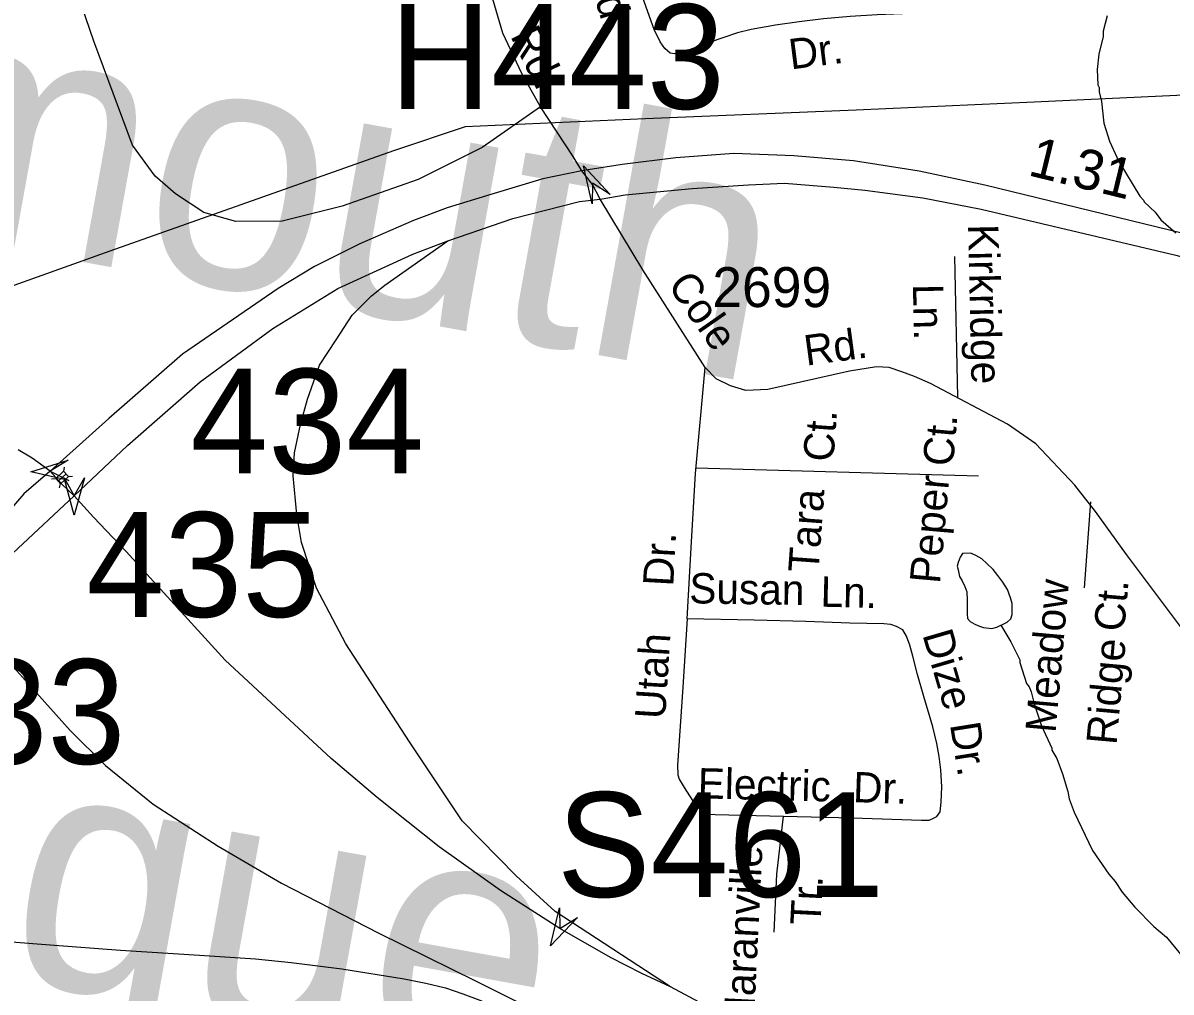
# Model space of a CAD drawing. Extents: x 1553981 to 1780076, y 812965 to 996873.
# Drawn here: x 1635593.7 to 1636043.1, y 846522 to 846901.4 of the extents above; entities that cross this region are included whole.
import ezdxf

# ---------------------------------------------------------------- set-up
doc = ezdxf.new("R2010")
doc.units = 0
for name, color, linetype in [('Exist Civil NCDOT Division Office Label', 7, 'Continuous'), ('Exist Cultural Educational Facility High CELL', 7, 'Continuous'), ('Exist Cultural School High CELL', 7, 'Continuous'), ('Exist Hydrographic Misc Water Feature', 7, 'Continuous'), ('Exist Road Non-System Type 51 Label', 7, 'Continuous'), ('Exist Road Primary Interstate Divided Center Attributed', 7, 'Continuous'), ('Exist Road Primary Interstate Ramp 1 Lane Attributed', 7, 'Continuous'), ('Exist Road Primary Interstate Structure Ovrhead Sign Number Label', 7, 'Continuous'), ('Exist Road Primary US Divided Attributed', 7, 'Continuous'), ('Exist Road Primary US Ramp 1 Lane  Attributed', 7, 'Continuous'), ('Exist Road Primary US Structure Non-Sys NCDOT Number Label', 7, 'Continuous'), ('Exist Road Secondary Structure Standard Bridge Attributed CELL', 7, 'Continuous'), ('Exist Road Secondary Structure Standard Bridge Number Label', 7, 'Continuous'), ('Exist Road Secondary Type 51 Attributed', 7, 'Continuous'), ('Exist Road Secondary Type 51 Number Label', 7, 'Continuous'), ('Exist Utilities Electrical Transmission Line', 7, 'Continuous'), ('Map Preparation Border County Name Lower Right Label', 7, 'Continuous'), ('Map Preparation County Inset Title Block CELL', 7, 'Continuous')]:
    doc.layers.add(name, color=color, linetype=linetype)

msp = doc.modelspace()

# ---------------------------------------------------------------- linework, layer by layer
at = {"layer": 'Exist Cultural Educational Facility High CELL'}
for p, q in [((1635604.91, 846722.87), (1635606.54, 846723.06)), ((1635607.47, 846722.03), (1635610.56, 846724.81)), ((1635609.64, 846725.83), (1635609.99, 846727.44)), ((1635611.47, 846723.8), (1635613.1, 846723.99)), ((1635608.04, 846719.39), (1635608.4, 846721))]:
    msp.add_line(p, q, dxfattribs=at)
msp.add_lwpolyline([(1635608.4, 846721), (1635611.48, 846723.78), (1635609.63, 846725.84), (1635606.54, 846723.06)], close=True, dxfattribs=at)
at = {"layer": 'Exist Cultural School High CELL'}
msp.add_lwpolyline([(1635810.71, 846551.21), (1635800.25, 846540.12), (1635803.76, 846554.95), (1635803.87, 846546.83)], close=True, dxfattribs=at)
at = {"layer": 'Exist Hydrographic Misc Water Feature'}
for points in [[(1636018.14, 846904.09), (1636016.6, 846898.1), (1636016.59, 846896.1), (1636014.78, 846889.13), (1636014.25, 846883.13), (1636014.45, 846877.14), (1636014.95, 846876.13), (1636014.94, 846874.39), (1636015.91, 846870.63), (1636016.85, 846862.13), (1636019.04, 846855.12), (1636022.73, 846847.09), (1636030.88, 846833.54), (1636032.37, 846832.02), (1636032.61, 846831.27), (1636036.83, 846827.24), (1636039.06, 846824.23), (1636045.02, 846819.18)], [(1635976.43, 846665.58), (1635976.82, 846665.78), (1635978.93, 846666.83), (1635980.34, 846668.14), (1635980.86, 846669.78), (1635980.86, 846674.08), (1635980.28, 846676.35), (1635979.04, 846679.59), (1635977.32, 846682.43), (1635975.36, 846685.02), (1635973.44, 846687.41), (1635971.01, 846689.8), (1635969.08, 846691.56), (1635966.74, 846692.83), (1635964.7, 846693.77), (1635961.47, 846693.66), (1635960.54, 846692.19), (1635959.84, 846690.1), (1635959.36, 846688.72), (1635959.8, 846687.23), (1635960.29, 846684.71), (1635961.39, 846682.95), (1635962.44, 846680.78), (1635963.19, 846678.72), (1635963.3, 846675.44), (1635963.24, 846670.11), (1635963.47, 846668.16), (1635964.53, 846667.02), (1635966.26, 846665.97), (1635968.15, 846665.18), (1635969.72, 846664.64), (1635972.95, 846664.34), (1635974.97, 846664.83), (1635976.43, 846665.58)], [(1635976.43, 846665.58), (1635980.45, 846659.07), (1635983.9, 846652.05), (1635983.9, 846651.05), (1635986.58, 846642.78), (1635987.58, 846641.52), (1635988.31, 846639.52), (1635989.52, 846634.76), (1635992.46, 846626.25), (1635996.39, 846617.48), (1635996.39, 846616.73), (1635998.37, 846613.46), (1636000.57, 846607.45), (1636002.76, 846600.44), (1636003.25, 846597.68), (1636005.21, 846592.42), (1636012.35, 846577.38), (1636018.77, 846568.08), (1636021.26, 846565.31), (1636023.97, 846561.04), (1636028.92, 846555.26), (1636036.37, 846547.7), (1636041.33, 846543.41), (1636070.55, 846507.96)]]:
    msp.add_lwpolyline(points, dxfattribs=at)
at = {"layer": 'Exist Road Primary Interstate Divided Center Attributed'}
for points in [[(1636375.85, 846824.07), (1636280.45, 846802.79), (1636252.47, 846798), (1636228.16, 846794.86), (1636213.35, 846793.96), (1636196, 846793.21), (1636173.1, 846794.41), (1636150.19, 846797.22), (1636121.8, 846802.2), (1636078.89, 846811.33), (1635970.16, 846837.8), (1635944.57, 846843.33), (1635918.77, 846847.37), (1635895.43, 846849.32), (1635871.9, 846850.24), (1635849.3, 846848.57), (1635828.29, 846845.97), (1635812.46, 846843.48)], [(1635812.46, 846843.48), (1635797.23, 846840.29), (1635776.85, 846834.18), (1635759.73, 846828.97), (1635746.56, 846824.03), (1635725.62, 846814.91), (1635707.82, 846806.08), (1635693.6, 846797.4), (1635656.2, 846771.67), (1635627.32, 846746.54), (1635604.4, 846725.94)], [(1635819.59, 846832.32), (1635829.38, 846834.1), (1635855.63, 846836.6), (1635877.77, 846837.95), (1635891.84, 846838.7), (1635911.14, 846837.05), (1635923.18, 846835.85), (1635945.92, 846832.86), (1635968.81, 846828.52), (1636045.04, 846810.42), (1636093.96, 846797.08), (1636154.34, 846787.05), (1636186.57, 846784.09), (1636209.09, 846783.94), (1636225.24, 846784.84), (1636247.39, 846787.23), (1636264.74, 846790.52), (1636288.53, 846794.71), (1636311.57, 846799.5), (1636375.85, 846814.44)], [(1635760.05, 846816.12), (1635785.46, 846824.8), (1635811.58, 846831.43), (1635819.59, 846832.32)], [(1635613.78, 846716.24), (1635634.66, 846735.91), (1635663.08, 846760.9), (1635691.51, 846781.69), (1635716.95, 846797.4), (1635746.27, 846810.87), (1635760.05, 846816.12)], [(1635604.4, 846725.94), (1635594.1, 846716.97), (1635582.59, 846703.9), (1635560.02, 846683.35)], [(1635568.08, 846673.53), (1635591.72, 846695.67), (1635613.78, 846716.24)]]:
    msp.add_lwpolyline(points, dxfattribs=at)
at = {"layer": 'Exist Road Primary Interstate Ramp 1 Lane Attributed'}
msp.add_lwpolyline([(1635604.4, 846725.94), (1635597.28, 846731), (1635591.84, 846734.27)], dxfattribs=at)
at = {"layer": 'Exist Road Primary US Divided Attributed'}
for points in [[(1635613.78, 846716.24), (1635608.94, 846720.78), (1635604.4, 846725.94)], [(1635847.11, 846524.01), (1635835.93, 846529.24), (1635823.64, 846535.52), (1635803.87, 846546.83), (1635780.65, 846561.76), (1635756.62, 846578.88), (1635732.41, 846598.13), (1635714.39, 846613.43), (1635672.82, 846651.96), (1635651.61, 846675.28), (1635634.06, 846694.43), (1635621.36, 846707.95), (1635613.78, 846716.24)], [(1635568.08, 846673.53), (1635612.22, 846624.37), (1635625.96, 846610.63), (1635644.71, 846595.56), (1635670.07, 846579.16), (1635694.9, 846564.62), (1635732.94, 846545.06), (1635770.82, 846526.43), (1635805.16, 846509.24), (1635831.31, 846494.17)], [(1636189.85, 846353.59), (1636184.64, 846355.25), (1636168, 846362.74), (1636151.62, 846369.3), (1636095.29, 846396.91), (1636062.1, 846413.05), (1636023.49, 846433.52), (1635979.63, 846455.13), (1635962.52, 846464.6), (1635933.62, 846479.01), (1635909.7, 846491.12), (1635890.95, 846502.01), (1635860.29, 846517.03), (1635847.11, 846524.01)]]:
    msp.add_lwpolyline(points, dxfattribs=at)
at = {"layer": 'Exist Road Primary US Ramp 1 Lane  Attributed'}
for points in [[(1635847.11, 846524.01), (1635802.06, 846553.57), (1635786.77, 846567.51), (1635765.58, 846588.96), (1635744.95, 846619.91), (1635720.06, 846658.34), (1635708.65, 846680.06), (1635702.69, 846697.93), (1635700.97, 846708.94), (1635699.5, 846724.13), (1635699.97, 846733.08), (1635702.29, 846744.13), (1635705.13, 846754.03), (1635709.73, 846767.33), (1635716.25, 846777.31), (1635722.63, 846786.93), (1635730.11, 846794.56), (1635735.33, 846798.65), (1635760.05, 846816.12)], [(1635351.11, 846523.52), (1635386.78, 846540.29), (1635400.52, 846544.9), (1635418.56, 846549.39), (1635431.33, 846551.63), (1635445.4, 846552.43), (1635456.4, 846552.36), (1635562.17, 846543.74), (1635604.37, 846540.48), (1635631.84, 846538.33), (1635662.8, 846536.42), (1635684.78, 846535.02), (1635698.67, 846533.5), (1635718.49, 846531.09), (1635742.95, 846527.21), (1635751.36, 846525.52), (1635759.16, 846523.61), (1635765.89, 846521.32), (1635772.56, 846518.82), (1635791.07, 846510.68), (1635812.74, 846501.31), (1635831.31, 846494.17)]]:
    msp.add_lwpolyline(points, dxfattribs=at)
at = {"layer": 'Exist Road Secondary Structure Standard Bridge Attributed CELL'}
for points in [[(1635611.65, 846722.27), (1635596.78, 846725.64), (1635611.34, 846730.16), (1635604.4, 846725.94)], [(1635617.73, 846723.34), (1635613.78, 846708.62), (1635609.84, 846723.34), (1635613.78, 846716.24)]]:
    msp.add_lwpolyline(points, close=True, dxfattribs=at)
at = {"layer": 'Exist Road Secondary Type 51 Attributed'}
msp.add_lwpolyline([(1636048.38, 846662.95), (1636025.72, 846693.31), (1636013.56, 846710.12), (1636005.44, 846720.44), (1635990.13, 846736.63), (1635979.03, 846744.31), (1635948.92, 846760.23), (1635942.64, 846763.01), (1635937.68, 846764.79), (1635932.76, 846766.54), (1635927.79, 846766.75), (1635917.22, 846765.09), (1635885.31, 846757.83), (1635876.61, 846757.42), (1635870.6, 846759.28), (1635865.01, 846762.01), (1635860.75, 846766.47), (1635836.38, 846804.71)], dxfattribs=at)
at = {"layer": 'Exist Utilities Electrical Transmission Line'}
msp.add_lwpolyline([(1636375.85, 846890.8), (1636346.1, 846889.49), (1636261.6, 846885.32), (1636202.07, 846881.86), (1636143.83, 846878.86), (1636073.32, 846874.27), (1635989.55, 846870.34), (1635919.82, 846867.25), (1635837.31, 846863.83), (1635766.81, 846860.73), (1635738.73, 846851.35), (1635627.77, 846812.03), (1635508.32, 846769.31), (1635424.73, 846738.89), (1635323.32, 846702.95), (1635267.09, 846683.16), (1635250.28, 846696.63), (1635201.6, 846738.27), (1635122.5, 846804.31), (1635050.76, 846862.25), (1635014.93, 846892.22), (1635012.58, 846924.48)], dxfattribs=at)
at = {"layer": 'Map Preparation Border County Name Lower Right Label'}
for p, q in [((1635959.61, 846754.91), (1635958.43, 846809.91)), ((1635967.76, 846723.9), (1635857.19, 846727.12)), ((1636009.28, 846680.26), (1636011.68, 846713.83))]:
    msp.add_line(p, q, dxfattribs=at)
for points in [[(1635621.4, 846894.26), (1635604.26, 846944.61), (1635601.22, 846959.55), (1635600.39, 846974.71), (1635599.01, 847026.71), (1635599.01, 847068.76)], [(1635944.51, 846905.2), (1635928.01, 846904.56), (1635917.52, 846903.87), (1635907.02, 846902.93), (1635897.51, 846901.73), (1635888.26, 846900.54), (1635878.77, 846898.83), (1635873.36, 846897.46), (1635868.05, 846895.65), (1635862.26, 846893.69), (1635850.96, 846889.49), (1635848.73, 846889.26), (1635846.99, 846889.52), (1635844.97, 846891.31), (1635843.1, 846894), (1635840.8, 846898.8), (1635835.64, 846913.09), (1635832.94, 846921.85), (1635829.49, 846932.1)], [(1635796.32, 846868.47), (1635789.03, 846881.59), (1635781.59, 846897.37), (1635776.97, 846913.02)], [(1635796.32, 846868.47), (1635773.46, 846852.56), (1635748.42, 846840.09), (1635718.64, 846829.58), (1635695.16, 846823.72), (1635676.97, 846823.61), (1635664.53, 846827.21), (1635653.47, 846834.4), (1635645.45, 846841.32), (1635636.6, 846853.49), (1635621.4, 846894.26)], [(1635836.38, 846804.71), (1635819.59, 846832.32), (1635816.59, 846838.16), (1635812.46, 846843.48), (1635809.12, 846849.07), (1635796.32, 846868.47)], [(1635853.69, 846668.04), (1635855.36, 846698.27), (1635857, 846725), (1635860.75, 846766.47)], [(1635853.69, 846668.04), (1635852.03, 846641.31), (1635849.86, 846610.84), (1635850.08, 846607.08), (1635850.57, 846605.32), (1635852.55, 846602.05), (1635855.78, 846597.03), (1635859.49, 846592.53), (1635861, 846591.78), (1635864.72, 846591.5), (1635891.47, 846590.86)], [(1635891.47, 846590.86), (1635918.45, 846590.18), (1635945.42, 846589.29), (1635948.42, 846589.27), (1635950.16, 846590.01), (1635951.43, 846590.76), (1635952.69, 846592.49), (1635953.14, 846596.31), (1635953.36, 846602.26), (1635953.02, 846608.99), (1635952.3, 846614.23), (1635951.48, 846619.35), (1635949.86, 846625.76), (1635946.4, 846637.72), (1635943.9, 846646.25), (1635941.97, 846653.44), (1635940.81, 846657.79), (1635939.58, 846661.29), (1635938.1, 846663.8), (1635935.6, 846665.08), (1635933.37, 846665.85), (1635930.62, 846666.1), (1635917.37, 846666.42), (1635900.15, 846667.02), (1635879.93, 846667.63), (1635853.69, 846668.04)], [(1635887.7, 846545.38), (1635888.83, 846568.12), (1635891.47, 846590.86)]]:
    msp.add_lwpolyline(points, dxfattribs=at)
at = {"layer": 'Map Preparation County Inset Title Block CELL'}
msp.add_lwpolyline([(1635816.53, 846830.53), (1635813.13, 846845.39), (1635823.5, 846834.22), (1635816.69, 846838.65)], close=True, dxfattribs=at)

# ---------------------------------------------------------------- texts
at = {"layer": 'Exist Civil NCDOT Division Office Label'}
msp.add_text('1.31', height=15.625, rotation=346.3172, dxfattribs=at).set_placement((1635986.64, 846841.83))
at = {"layer": 'Exist Road Non-System Type 51 Label'}
for s, height, rotation, p in [('Monmouth', 95, 349.7647, (1635289.2, 846866.99)), ('Rd.', 11.875, 287.1216, (1635814.2, 846921.42)), ('Rd.', 11.875, 296.3618, (1635784.33, 846896.35)), ('Dr.', 11.875, 7.2418, (1635894.26, 846883.14)), ('Kirkridge', 11.875, 271.2331, (1635963.64, 846822.49)), ('Cole', 11.875, 304.8356, (1635845.76, 846798.78)), ('Ln.', 11.875, 271.2331, (1635942.04, 846799.1)), ('Rd.', 11.875, 7.6681, (1635900.29, 846767.18)), ('Ct.', 11.875, 85.8182, (1635910.9, 846729.34)), ('Ct.', 11.875, 84.9466, (1635957.72, 846727.5)), ('Peper', 11.875, 84.9466, (1635952.62, 846681.59)), ('Tara', 11.875, 85.8182, (1635905.06, 846685.92)), ('Dr.', 11.875, 86.8485, (1635848.23, 846680.61)), ('Susan', 11.875, 359.1096, (1635854.48, 846674.18)), ('Ln.', 11.875, 358.6189, (1635905.81, 846672.85)), ('Meadow', 11.875, 84.9081, (1635997.87, 846623.21)), ('Ct.', 11.875, 84.9081, (1636024.72, 846662.82)), ('Sprague', 95, 349.7775, (1635320.71, 846574.67)), ('Utah', 11.875, 86.4278, (1635845.07, 846628.61)), ('Dize', 11.875, 286.3549, (1635945.7, 846661.95)), ('Ridge', 11.875, 84.9081, (1636021.75, 846618.51)), ('Dr.', 11.875, 279.1159, (1635956.52, 846626.79)), ('Electric', 11.875, 358.6221, (1635857.74, 846597.82)), ('Dr.', 11.875, 358.0928, (1635918.5, 846596.34)), ('Maranville', 11.875, 87.1369, (1635879.62, 846507.03)), ('Tr.', 11.875, 87.1369, (1635905.88, 846547.96))]:
    msp.add_text(s, height=height, rotation=rotation, dxfattribs=at).set_placement(p)
at = {"layer": 'Exist Road Primary Interstate Structure Ovrhead Sign Number Label'}
msp.add_text('S461', height=41.01, dxfattribs=at).set_placement((1635802.73, 846559.22))
at = {"layer": 'Exist Road Primary US Structure Non-Sys NCDOT Number Label'}
msp.add_text('H443', height=41.01, dxfattribs=at).set_placement((1635737.31, 846867.71))
at = {"layer": 'Exist Road Secondary Structure Standard Bridge Number Label'}
for s, p in [('434', (1635659.21, 846724.99)), ('435', (1635618.52, 846668.84)), ('433', (1635542.3, 846611.29))]:
    msp.add_text(s, height=41.01, dxfattribs=at).set_placement(p)
at = {"layer": 'Exist Road Secondary Type 51 Number Label'}
msp.add_text('2699', height=15.625, dxfattribs=at).set_placement((1635863.56, 846790.13))

doc.saveas('drawing.dxf')
